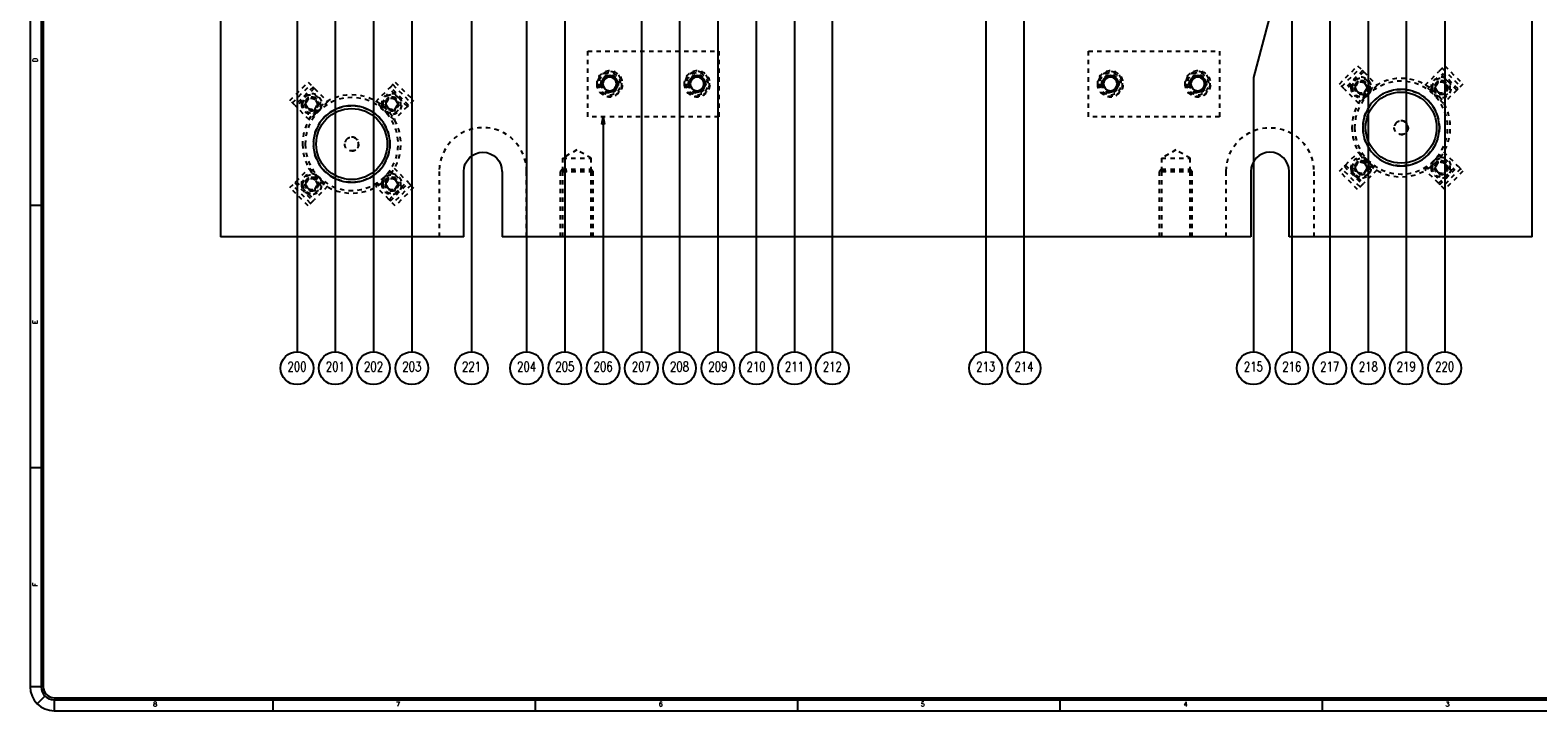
# Model space of a CAD drawing. Header units: inches. Extents: x 3 to 351, y 4 to 271.
# Tile 300 of 530: x 125 to 160, y 205 to 220. Entities that reach past the tile are written whole.
import ezdxf
from ezdxf.enums import TextEntityAlignment as Align

# ---------------------------------------------------------------- set-up
doc = ezdxf.new("R2010")
doc.units = ezdxf.units.IN
doc.header["$LTSCALE"] = 0.5
doc.header["$MEASUREMENT"] = 0
doc.linetypes.add('HIDDEN', pattern=[0.225, 0.15, -0.075])
for name, color, linetype in [('DSS', 7, 'Continuous'), ('DST', 7, 'Continuous'), ('MFB', 7, 'Continuous'), ('PLOTVIEW1', 7, 'Continuous')]:
    doc.layers.add(name, color=color, linetype=linetype)
doc.styles.add('VERO0-Simplex', font='simplex_.ttf')
doc.styles.add('VERO5-RomanD', font='romand__.ttf')

# ---------------------------------------------------------------- blocks, each defined once
blk = doc.blocks.new('ArrowheadClosed')
at = {"color": 0}
for p, q in [((0, 0), (-1, 0.18)), ((-1, 0.18), (-1, -0.18)), ((-1, -0.18), (0, 0))]:
    blk.add_line(p, q, dxfattribs=at)

msp = doc.modelspace()

# ---------------------------------------------------------------- linework, layer by layer
at = {"layer": 'DSS', "color": 56, "linetype": 'Continuous'}
for p, q in [((137.43, 225.341), (137.43, 212.853)), ((142.68, 224.904), (142.68, 212.853)), ((139.18, 224.228), (139.18, 212.853)), ((140.93, 224.228), (140.93, 212.853)), ((155.805, 224.414), (155.805, 212.853)), ((141.803, 223.881), (141.803, 212.853)), ((131.305, 223.666), (131.305, 212.853)), ((140.053, 223.583), (140.053, 212.853)), ((133.93, 223.193), (133.93, 212.853)), ((136.555, 223.099), (136.555, 212.853)), ((156.672, 223.381), (156.672, 212.853)), ((147.93, 222.478), (147.93, 212.853)), ((157.551, 222.506), (157.551, 212.853)), ((154.922, 222.285), (154.922, 212.853)), ((132.18, 220.728), (132.18, 212.853)), ((133.055, 220.728), (133.055, 212.853)), ((143.547, 220.978), (143.547, 212.853)), ((147.055, 220.728), (147.055, 212.853)), ((153.605, 220.728), (153.176, 219.126)), ((154.055, 220.728), (154.055, 212.853)), ((153.176, 219.126), (153.176, 212.853)), ((138.305, 218.228), (138.305, 212.853))]:
    msp.add_line(p, q, dxfattribs=at)
for centre in [(131.305, 212.478), (132.18, 212.478), (133.055, 212.478), (133.93, 212.478), (136.555, 212.478), (137.43, 212.478), (138.305, 212.478), (139.18, 212.478), (140.053, 212.478), (140.93, 212.478), (141.803, 212.478), (142.68, 212.478), (143.547, 212.478), (147.055, 212.478), (147.93, 212.478), (153.176, 212.478), (154.055, 212.478), (154.922, 212.478), (155.805, 212.478), (156.672, 212.478), (157.551, 212.478)]:
    msp.add_circle(centre, 0.375, dxfattribs=at)
at = {"layer": 'DST', "color": 254, "linetype": 'Continuous'}
for p, q in [((129.555, 222.228), (129.555, 215.478)), ((159.555, 215.478), (159.555, 222.228)), ((135.118, 215.478), (135.118, 216.978)), ((135.993, 216.978), (135.993, 215.478)), ((153.118, 216.978), (153.118, 215.478)), ((153.993, 215.478), (153.993, 216.978)), ((135.118, 215.478), (129.555, 215.478)), ((153.118, 215.478), (135.993, 215.478)), ((159.555, 215.478), (153.993, 215.478))]:
    msp.add_line(p, q, dxfattribs=at)
at = {"layer": 'DST', "color": 254, "linetype": 'HIDDEN'}
for p, q in [((137.955, 219.728), (140.955, 219.728)), ((137.955, 218.228), (137.955, 219.728)), ((140.955, 219.728), (140.955, 218.228)), ((149.405, 218.228), (149.405, 219.728)), ((149.405, 219.728), (152.405, 219.728)), ((152.405, 219.728), (152.405, 218.228)), ((155.142, 218.974), (155.56, 219.392)), ((155.198, 218.918), (155.616, 219.336)), ((155.56, 219.392), (155.671, 219.28)), ((157.44, 219.28), (157.551, 219.392)), ((157.495, 219.336), (157.913, 218.918)), ((157.551, 219.392), (157.969, 218.974)), ((131.142, 218.599), (131.56, 219.017)), ((131.198, 218.543), (131.616, 218.961)), ((131.56, 219.017), (131.671, 218.905)), ((133.44, 218.905), (133.551, 219.017)), ((133.495, 218.961), (133.913, 218.543)), ((133.551, 219.017), (133.969, 218.599)), ((138.365, 219.135), (138.275, 218.978)), ((138.275, 218.978), (138.365, 218.822)), ((138.546, 219.135), (138.365, 219.135)), ((138.636, 218.978), (138.546, 219.135)), ((138.546, 218.822), (138.636, 218.978)), ((140.365, 219.135), (140.275, 218.978)), ((140.275, 218.978), (140.365, 218.822)), ((140.546, 219.135), (140.365, 219.135)), ((140.636, 218.978), (140.546, 219.135)), ((140.546, 218.822), (140.636, 218.978)), ((149.815, 219.135), (149.725, 218.978)), ((149.725, 218.978), (149.815, 218.822)), ((149.996, 219.135), (149.815, 219.135)), ((150.086, 218.978), (149.996, 219.135)), ((149.996, 218.822), (150.086, 218.978)), ((151.815, 219.135), (151.725, 218.978)), ((151.725, 218.978), (151.815, 218.822)), ((151.996, 219.135), (151.815, 219.135)), ((152.086, 218.978), (151.996, 219.135)), ((151.996, 218.822), (152.086, 218.978)), ((155.254, 218.863), (155.142, 218.974)), ((155.671, 219.28), (155.254, 218.863)), ((155.699, 219.252), (155.282, 218.835)), ((155.566, 219.02), (155.494, 218.895)), ((155.711, 219.02), (155.566, 219.02)), ((155.699, 219.252), (155.671, 219.28)), ((155.699, 219.252), (156.005, 218.946)), ((155.783, 218.895), (155.711, 219.02)), ((157.106, 218.946), (157.412, 219.252)), ((157.4, 219.02), (157.328, 218.895)), ((157.545, 219.02), (157.4, 219.02)), ((157.44, 219.28), (157.412, 219.252)), ((157.829, 218.835), (157.412, 219.252)), ((157.857, 218.863), (157.44, 219.28)), ((157.617, 218.895), (157.545, 219.02)), ((157.969, 218.974), (157.857, 218.863)), ((131.671, 218.905), (131.254, 218.488)), ((131.699, 218.877), (131.282, 218.46)), ((131.566, 218.645), (131.494, 218.52)), ((131.711, 218.645), (131.566, 218.645)), ((131.699, 218.877), (131.671, 218.905)), ((131.699, 218.877), (132.005, 218.571)), ((131.783, 218.52), (131.711, 218.645)), ((133.106, 218.571), (133.412, 218.877)), ((133.4, 218.645), (133.328, 218.52)), ((133.545, 218.645), (133.4, 218.645)), ((133.44, 218.905), (133.412, 218.877)), ((133.829, 218.46), (133.412, 218.877)), ((133.857, 218.488), (133.44, 218.905)), ((133.617, 218.52), (133.545, 218.645)), ((138.365, 218.822), (138.546, 218.822)), ((140.365, 218.822), (140.546, 218.822)), ((149.815, 218.822), (149.996, 218.822)), ((151.815, 218.822), (151.996, 218.822)), ((155.254, 218.863), (155.282, 218.835)), ((155.588, 218.529), (155.282, 218.835)), ((155.494, 218.895), (155.566, 218.77)), ((155.566, 218.77), (155.711, 218.77)), ((156.005, 218.946), (155.588, 218.529)), ((155.711, 218.77), (155.783, 218.895)), ((157.523, 218.529), (157.106, 218.946)), ((157.328, 218.895), (157.4, 218.77)), ((157.4, 218.77), (157.545, 218.77)), ((157.829, 218.835), (157.523, 218.529)), ((157.545, 218.77), (157.617, 218.895)), ((157.829, 218.835), (157.857, 218.863)), ((131.254, 218.488), (131.142, 218.599)), ((131.254, 218.488), (131.282, 218.46)), ((131.588, 218.154), (131.282, 218.46)), ((131.494, 218.52), (131.566, 218.395)), ((131.566, 218.395), (131.711, 218.395)), ((132.005, 218.571), (131.588, 218.154)), ((131.711, 218.395), (131.783, 218.52)), ((133.523, 218.154), (133.106, 218.571)), ((133.328, 218.52), (133.4, 218.395)), ((133.4, 218.395), (133.545, 218.395)), ((133.829, 218.46), (133.523, 218.154)), ((133.545, 218.395), (133.617, 218.52)), ((133.829, 218.46), (133.857, 218.488)), ((133.969, 218.599), (133.857, 218.488)), ((140.955, 218.228), (137.955, 218.228)), ((152.405, 218.228), (149.405, 218.228)), ((137.705, 217.468), (137.377, 217.278)), ((137.377, 217.278), (138.034, 217.278)), ((137.377, 217.278), (137.377, 216.978)), ((138.034, 217.278), (137.705, 217.468)), ((138.034, 216.978), (138.034, 217.278)), ((151.405, 217.468), (151.077, 217.278)), ((151.077, 217.278), (151.077, 216.978)), ((151.077, 217.278), (151.734, 217.278)), ((151.734, 217.278), (151.405, 217.468)), ((151.734, 216.978), (151.734, 217.278)), ((155.282, 217.122), (155.588, 217.428)), ((155.588, 217.428), (156.005, 217.011)), ((157.106, 217.011), (157.523, 217.428)), ((157.523, 217.428), (157.829, 217.122)), ((131.282, 216.747), (131.588, 217.053)), ((131.588, 217.053), (132.005, 216.636)), ((133.106, 216.636), (133.523, 217.053)), ((133.523, 217.053), (133.829, 216.747)), ((134.555, 216.978), (134.555, 215.478)), ((136.555, 215.478), (136.555, 216.978)), ((137.377, 217.025), (137.33, 216.978)), ((137.33, 215.478), (137.33, 216.978)), ((138.08, 216.978), (137.33, 216.978)), ((137.377, 217.025), (138.034, 217.025)), ((137.377, 216.978), (137.377, 215.478)), ((137.377, 216.978), (138.034, 216.978)), ((138.034, 217.025), (138.08, 216.978)), ((138.034, 215.478), (138.034, 216.978)), ((138.08, 215.478), (138.08, 216.978)), ((151.077, 217.025), (151.03, 216.978)), ((151.03, 215.478), (151.03, 216.978)), ((151.78, 216.978), (151.03, 216.978)), ((151.077, 217.025), (151.734, 217.025)), ((151.077, 216.978), (151.734, 216.978)), ((151.077, 216.978), (151.077, 215.478)), ((151.734, 217.025), (151.78, 216.978)), ((151.734, 215.478), (151.734, 216.978)), ((151.78, 215.478), (151.78, 216.978)), ((152.555, 215.478), (152.555, 216.978)), ((154.555, 216.978), (154.555, 215.478)), ((155.142, 216.983), (155.254, 217.094)), ((155.56, 216.565), (155.142, 216.983)), ((155.616, 216.621), (155.198, 217.039)), ((155.282, 217.122), (155.254, 217.094)), ((155.254, 217.094), (155.671, 216.677)), ((155.282, 217.122), (155.699, 216.705)), ((155.566, 217.186), (155.494, 217.061)), ((155.494, 217.061), (155.566, 216.936)), ((155.711, 217.186), (155.566, 217.186)), ((155.566, 216.936), (155.711, 216.936)), ((156.005, 217.011), (155.699, 216.705)), ((155.783, 217.061), (155.711, 217.186)), ((155.711, 216.936), (155.783, 217.061)), ((157.412, 216.705), (157.106, 217.011)), ((157.4, 217.186), (157.328, 217.061)), ((157.328, 217.061), (157.4, 216.936)), ((157.545, 217.186), (157.4, 217.186)), ((157.4, 216.936), (157.545, 216.936)), ((157.412, 216.705), (157.829, 217.122)), ((157.44, 216.677), (157.857, 217.094)), ((157.913, 217.039), (157.495, 216.621)), ((157.617, 217.061), (157.545, 217.186)), ((157.545, 216.936), (157.617, 217.061)), ((157.969, 216.983), (157.551, 216.565)), ((157.857, 217.094), (157.829, 217.122)), ((157.857, 217.094), (157.969, 216.983)), ((131.142, 216.608), (131.254, 216.719)), ((131.56, 216.19), (131.142, 216.608)), ((131.616, 216.246), (131.198, 216.664)), ((131.282, 216.747), (131.254, 216.719)), ((131.254, 216.719), (131.671, 216.302)), ((131.282, 216.747), (131.699, 216.33)), ((131.566, 216.811), (131.494, 216.686)), ((131.494, 216.686), (131.566, 216.561)), ((131.711, 216.811), (131.566, 216.811)), ((131.566, 216.561), (131.711, 216.561)), ((132.005, 216.636), (131.699, 216.33)), ((131.783, 216.686), (131.711, 216.811)), ((131.711, 216.561), (131.783, 216.686)), ((133.412, 216.33), (133.106, 216.636)), ((133.4, 216.811), (133.328, 216.686)), ((133.328, 216.686), (133.4, 216.561)), ((133.545, 216.811), (133.4, 216.811)), ((133.4, 216.561), (133.545, 216.561)), ((133.412, 216.33), (133.829, 216.747)), ((133.44, 216.302), (133.857, 216.719)), ((133.913, 216.664), (133.495, 216.246)), ((133.617, 216.686), (133.545, 216.811)), ((133.545, 216.561), (133.617, 216.686)), ((133.969, 216.608), (133.551, 216.19)), ((133.857, 216.719), (133.829, 216.747)), ((133.857, 216.719), (133.969, 216.608)), ((155.671, 216.677), (155.56, 216.565)), ((155.671, 216.677), (155.699, 216.705)), ((157.412, 216.705), (157.44, 216.677)), ((157.551, 216.565), (157.44, 216.677)), ((131.671, 216.302), (131.56, 216.19)), ((131.671, 216.302), (131.699, 216.33)), ((133.412, 216.33), (133.44, 216.302)), ((133.551, 216.19), (133.44, 216.302))]:
    msp.add_line(p, q, dxfattribs=at)
at = {"layer": 'DST', "color": 254, "linetype": 'HIDDEN', "extrusion": (0, 0, -1)}
for centre, radius in [((-138.455, 218.978), 0.297), ((-138.455, 218.978), 0.281), ((-138.455, 218.978), 0.25), ((-138.455, 218.978), 0.203), ((-138.455, 218.978), 0.188), ((-140.455, 218.978), 0.297), ((-140.455, 218.978), 0.281), ((-140.455, 218.978), 0.25), ((-140.455, 218.978), 0.203), ((-140.455, 218.978), 0.188), ((-149.905, 218.978), 0.297), ((-149.905, 218.978), 0.281), ((-149.905, 218.978), 0.25), ((-149.905, 218.978), 0.203), ((-149.905, 218.978), 0.188), ((-151.905, 218.978), 0.297), ((-151.905, 218.978), 0.281), ((-151.905, 218.978), 0.25), ((-151.905, 218.978), 0.203), ((-151.905, 218.978), 0.188), ((-155.638, 218.895), 0.234), ((-156.555, 217.978), 1.125), ((-155.638, 218.895), 0.207), ((-155.638, 218.895), 0.156), ((-156.555, 217.978), 1.063), ((-156.555, 217.978), 1.063), ((-157.472, 218.895), 0.234), ((-157.472, 218.895), 0.207), ((-157.472, 218.895), 0.156), ((-131.638, 218.52), 0.234), ((-132.555, 217.603), 1.125), ((-131.638, 218.52), 0.207), ((-131.638, 218.52), 0.156), ((-132.555, 217.603), 1.063), ((-133.472, 218.52), 0.234), ((-133.472, 218.52), 0.207), ((-133.472, 218.52), 0.156), ((-155.638, 217.061), 0.234), ((-155.638, 217.061), 0.207), ((-157.472, 217.061), 0.234), ((-157.472, 217.061), 0.207), ((-131.638, 216.686), 0.234), ((-131.638, 216.686), 0.207), ((-133.472, 216.686), 0.234), ((-133.472, 216.686), 0.207), ((-155.638, 217.061), 0.156), ((-157.472, 217.061), 0.156), ((-131.638, 216.686), 0.156), ((-133.472, 216.686), 0.156)]:
    msp.add_circle(centre, radius, dxfattribs=at)
at = {"layer": 'DST', "color": 254, "linetype": 'Continuous', "extrusion": (0, 0, -1)}
for centre, radius in [((-138.455, 218.978), 0.156), ((-140.455, 218.978), 0.156), ((-149.905, 218.978), 0.156), ((-151.905, 218.978), 0.156), ((-156.555, 217.978), 0.875), ((-132.555, 217.603), 0.875)]:
    msp.add_circle(centre, radius, dxfattribs=at)
at = {"layer": 'DST', "color": 254, "linetype": 'HIDDEN'}
for centre, radius in [((155.638, 218.895), 0.129), ((157.472, 218.895), 0.129), ((131.638, 218.52), 0.129), ((133.472, 218.52), 0.129), ((156.555, 217.978), 0.874), ((132.555, 217.603), 0.874), ((156.555, 217.978), 0.158), ((132.555, 217.603), 0.158), ((155.638, 217.061), 0.129), ((157.472, 217.061), 0.129), ((131.638, 216.686), 0.129), ((133.472, 216.686), 0.129)]:
    msp.add_circle(centre, radius, dxfattribs=at)
at = {"layer": 'DST', "color": 136, "linetype": 'Continuous'}
for centre in [(156.555, 217.978), (132.555, 217.603)]:
    msp.add_circle(centre, 0.812, dxfattribs=at)
at = {"layer": 'DST', "color": 2, "linetype": 'Continuous'}
for centre in [(138.455, 218.978), (140.455, 218.978), (149.905, 218.978), (151.905, 218.978)]:
    msp.add_arc(centre, 0.187, 270, 180, dxfattribs=at)
at = {"layer": 'DST', "color": 254, "linetype": 'HIDDEN'}
for centre, radius, start in [((155.638, 218.895), 0.156, 270), ((157.472, 218.895), 0.156, 270), ((131.638, 218.52), 0.156, 270), ((133.472, 218.52), 0.156, 270), ((135.555, 216.978), 1, 0), ((156.555, 217.978), 0.158, 270), ((132.555, 217.603), 0.158, 270), ((155.638, 217.061), 0.156, 270), ((157.472, 217.061), 0.156, 270), ((131.638, 216.686), 0.156, 270), ((133.472, 216.686), 0.156, 270)]:
    msp.add_arc(centre, radius, start, 180, dxfattribs=at)
at = {"layer": 'DST', "color": 254, "linetype": 'HIDDEN', "extrusion": (0, 0, -1)}
msp.add_arc((-153.555, 216.978), 1, 0, 180, dxfattribs=at)
at = {"layer": 'DST', "color": 254, "linetype": 'Continuous', "extrusion": (0, 0, -1)}
msp.add_arc((-135.555, 216.978), 0.437, 0, 180, dxfattribs=at)
at = {"layer": 'DST', "color": 254, "linetype": 'Continuous'}
msp.add_arc((153.555, 216.978), 0.437, 0, 180, dxfattribs=at)
at = {"layer": 'MFB', "color": 56, "linetype": 'Continuous'}
msp.add_line((135.295, 221.294), (135.295, 212.853), dxfattribs=at)
msp.add_circle((135.295, 212.478), 0.375, dxfattribs=at)
at = {"layer": 'PLOTVIEW1', "color": 97, "linetype": 'Continuous'}
for p, q in [((125.202, 239.198), (125.202, 205.198)), ((125.452, 239.198), (125.452, 205.198)), ((125.502, 239.198), (125.502, 205.198)), ((125.452, 216.198), (125.202, 216.198)), ((125.452, 210.198), (125.202, 210.198)), ((125.452, 205.198), (125.202, 205.198)), ((125.54, 204.985), (125.363, 204.809)), ((125.752, 204.948), (171.752, 204.948)), ((125.752, 204.898), (171.752, 204.898)), ((125.752, 204.898), (125.752, 204.648)), ((130.752, 204.898), (130.752, 204.648)), ((136.752, 204.898), (136.752, 204.648)), ((142.752, 204.898), (142.752, 204.648)), ((148.752, 204.898), (148.752, 204.648)), ((154.752, 204.898), (154.752, 204.648)), ((125.752, 204.648), (171.752, 204.648))]:
    msp.add_line(p, q, dxfattribs=at)
for radius in [0.55, 0.3, 0.25]:
    msp.add_arc((125.752, 205.198), radius, 180, 270, dxfattribs=at)

# ---------------------------------------------------------------- block references
at = {"layer": 'DSS', "color": 56, "linetype": 'Continuous', "extrusion": (0, 0, -1), "xscale": 0.170138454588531, "yscale": 0.170138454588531, "zscale": 0.170138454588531, "rotation": 90}
msp.add_blockref('ArrowheadClosed', (-138.305, 218.228), dxfattribs=at)

# ---------------------------------------------------------------- texts
at = {"layer": 'DSS', "color": 7, "linetype": 'Continuous', "style": 'VERO0-Simplex'}
for s, width, p, p2 in [('200', 0.705079, (131.087, 212.406), (131.523, 212.406)), ('201', 0.755593, (131.962, 212.406), (132.398, 212.406)), ('202', 0.705079, (132.837, 212.406), (133.273, 212.406)), ('203', 0.705079, (133.712, 212.406), (134.148, 212.406)), ('204', 0.705079, (136.337, 212.406), (136.773, 212.406)), ('205', 0.705079, (137.212, 212.406), (137.648, 212.406)), ('206', 0.705079, (138.087, 212.406), (138.523, 212.406)), ('207', 0.705079, (138.962, 212.406), (139.398, 212.406)), ('208', 0.705079, (139.835, 212.406), (140.271, 212.406)), ('209', 0.705079, (140.712, 212.406), (141.148, 212.406)), ('210', 0.755593, (141.585, 212.406), (142.021, 212.406)), ('211', 0.813904, (142.462, 212.406), (142.898, 212.406)), ('212', 0.755593, (143.329, 212.406), (143.765, 212.406)), ('213', 0.755593, (146.837, 212.406), (147.273, 212.406)), ('214', 0.755593, (147.712, 212.406), (148.148, 212.406)), ('215', 0.755593, (152.958, 212.406), (153.394, 212.406)), ('216', 0.755593, (153.837, 212.406), (154.273, 212.406)), ('217', 0.755593, (154.704, 212.406), (155.14, 212.406)), ('218', 0.755593, (155.587, 212.406), (156.023, 212.406)), ('219', 0.755593, (156.454, 212.406), (156.89, 212.406)), ('220', 0.705079, (157.333, 212.406), (157.769, 212.406))]:
    msp.add_text(s, height=0.22, dxfattribs=dict(at, width=width)).set_placement(p, p2, align=Align.FIT)
at = {"layer": 'MFB', "color": 7, "linetype": 'Continuous', "style": 'VERO0-Simplex', "width": 0.755593}
msp.add_text('221', height=0.22, dxfattribs=at).set_placement((135.077, 212.406), (135.513, 212.406), align=Align.FIT)
at = {"layer": 'PLOTVIEW1', "color": 56, "linetype": 'Continuous', "style": 'VERO5-RomanD'}
for s, width, p, p2 in [('D', 1.001727, (125.366, 219.476), (125.366, 219.574)), ('E', 1.001635, (125.366, 213.49), (125.366, 213.579)), ('F', 1.000299, (125.366, 207.492), (125.366, 207.577))]:
    msp.add_text(s, height=0.1, rotation=90, dxfattribs=dict(at, width=width)).set_placement(p, p2, align=Align.FIT)
at = {"layer": 'PLOTVIEW1', "color": 56, "linetype": 'Continuous', "style": 'VERO5-RomanD', "width": 1.000527}
for s, p, p2 in [('8', (128.013, 204.75), (128.107, 204.75)), ('7', (133.568, 204.75), (133.662, 204.75)), ('6', (139.577, 204.75), (139.671, 204.75)), ('5', (145.568, 204.75), (145.662, 204.75)), ('4', (151.577, 204.75), (151.671, 204.75)), ('3', (157.568, 204.75), (157.662, 204.75))]:
    msp.add_text(s, height=0.1, dxfattribs=at).set_placement(p, p2, align=Align.FIT)

doc.saveas('drawing.dxf')
